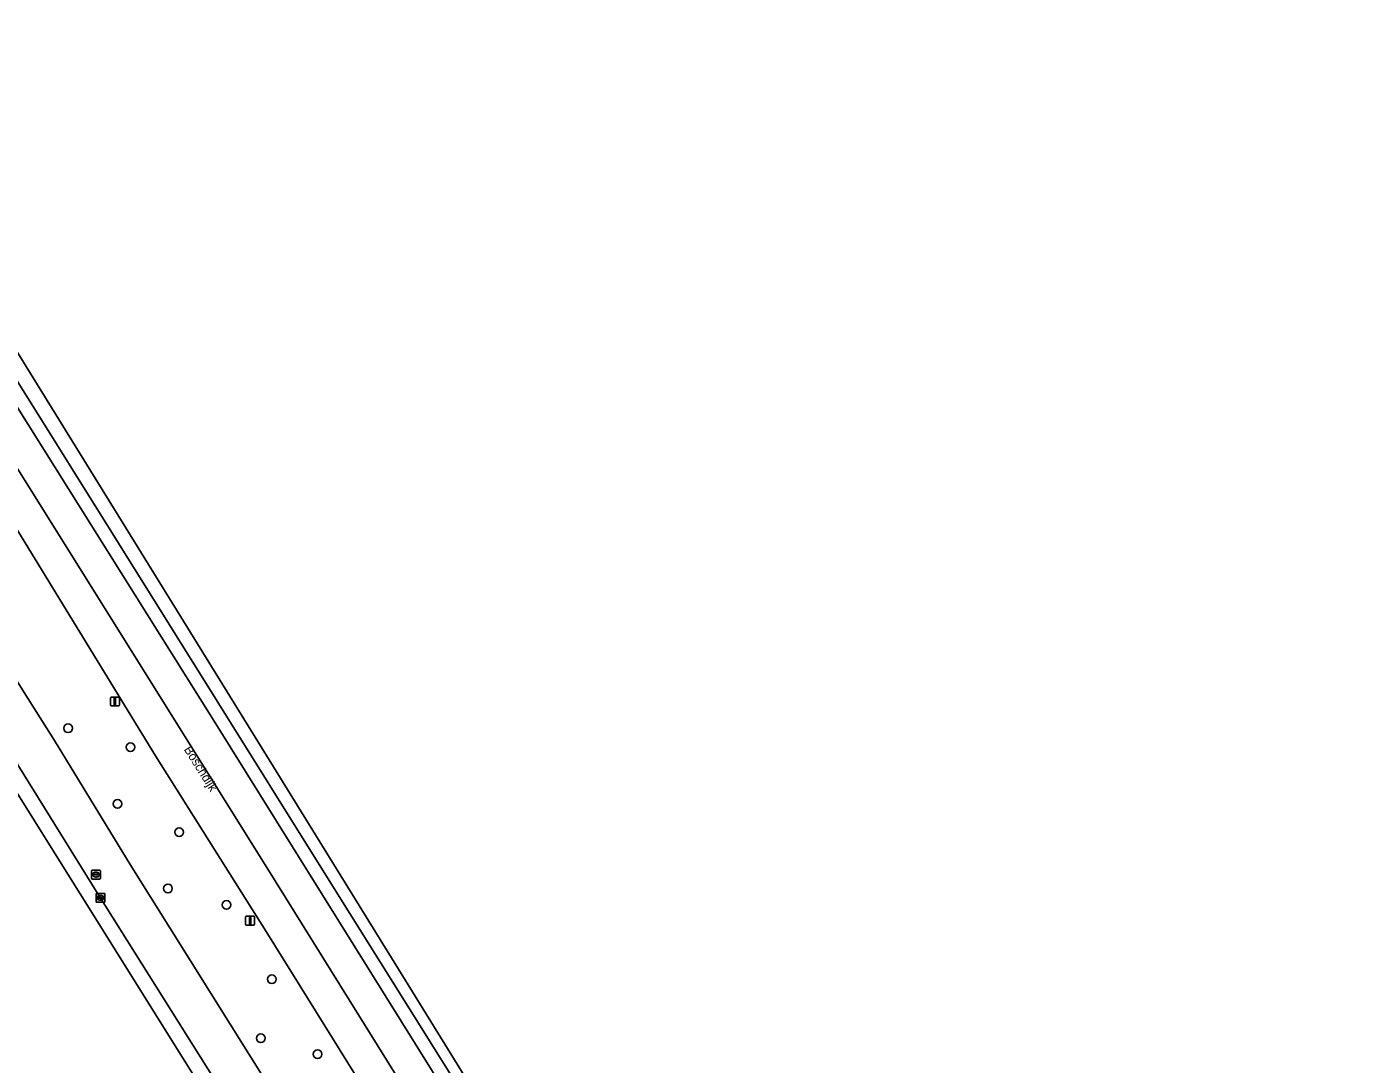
# Model space of a CAD drawing. Extents: x 158132 to 159664, y 385256 to 387218.
# Drawn here: x 159436.4 to 159587.3, y 386173.3 to 386290 of the extents above; entities that cross this region are included whole.
import ezdxf

# ---------------------------------------------------------------- set-up
doc = ezdxf.new("R2010")
doc.units = 0
for name, color, linetype in [('IMGEO_Berm_groen', 7, 'Continuous'), ('IMGEO_Berm_open', 7, 'Continuous'), ('IMGEO_Boom', 7, 'Continuous'), ('IMGEO_Kolk', 7, 'Continuous'), ('IMGEO_Lichtmast', 7, 'Continuous'), ('IMGEO_Loofbos', 7, 'Continuous'), ('IMGEO_Openbare_ruimte_label', 7, 'Continuous'), ('IMGEO_Rijbaan_lokaal_open', 7, 'Continuous'), ('IMGEO_Rijbaan_regionaal_gesloten', 7, 'Continuous'), ('IMGEO_Rioolput', 7, 'Continuous'), ('IMGEO_Voetpad_open', 7, 'Continuous')]:
    doc.layers.add(name, color=color, linetype=linetype)

msp = doc.modelspace()

# ---------------------------------------------------------------- linework, layer by layer
at = {"layer": 'IMGEO_Berm_groen'}
for points in [[(159414.26, 386250), (159436.59, 386214.4), (159439.54, 386209.69), (159448.05, 386195.73), (159475.22, 386152.38), (159491.48, 386126.22), (159502.05, 386109.41), (159508, 386099.84), (159516.81, 386085.74), (159529, 386066.43), (159540.85, 386047.51), (159556.31, 386022.84), (159559.61, 386017.48), (159563.84, 386011.73), (159569.52, 386004.79), (159575.2, 385998.55), (159579.93, 385993.03)], [(159587.29, 385989.43), (159582.27, 385997.49), (159580.65, 386000.22), (159576.14, 386007.18), (159545.8, 386056.24), (159529.01, 386083.07), (159517.3, 386101.88), (159503.23, 386124.33), (159496.38, 386135.29), (159490.64, 386144.47), (159476.21, 386167.57), (159463.53, 386187.91), (159450.9, 386207.96), (159427.26, 386246.56)]]:
    msp.add_lwpolyline(points, dxfattribs=at)
at = {"layer": 'IMGEO_Berm_open'}
msp.add_lwpolyline([(159435.45, 386250), (159412.25, 386287.13), (159383.7, 386332.81), (159358.7, 386372.92), (159351.36, 386384.68), (159342.02, 386399.64), (159340.68, 386398.8), (159350.35, 386383.31), (159351.38, 386381.66), (159384.22, 386329.19), (159418.21, 386274.6), (159433.62, 386250), (159457.5, 386211.88), (159499.59, 386144.35), (159500, 386143.69), (159502.82, 386139.09), (159504.21, 386139.91), (159500.71, 386145.54), (159500, 386146.68), (159469.32, 386195.75)], close=True, dxfattribs=at)
at = {"layer": 'IMGEO_Boom'}
for centre in [(159441.06, 386211.08), (159448.1, 386208.95), (159446.62, 386202.57), (159453.56, 386199.39), (159452.31, 386193.04), (159458.89, 386191.2), (159464, 386182.82), (159462.75, 386176.18), (159469.15, 386174.4)]:
    msp.add_circle(centre, 0.489, dxfattribs=at)
at = {"layer": 'IMGEO_Kolk'}
for p, q in [((159444.21, 386191.56), (159444.21, 386192.42)), ((159444.28, 386192.49), (159445.14, 386192.49)), ((159445.14, 386191.49), (159444.28, 386191.49)), ((159444.47, 386191.98), (159444.47, 386192)), ((159444.51, 386192.03), (159444.91, 386192.03)), ((159444.91, 386191.95), (159444.51, 386191.95)), ((159444.72, 386191.71), (159444.69, 386191.71)), ((159444.7, 386192.27), (159444.72, 386192.27)), ((159444.95, 386192), (159444.95, 386191.98)), ((159445.21, 386192.42), (159445.21, 386191.56))]:
    msp.add_line(p, q, dxfattribs=at)
for points in [[(159444.21, 386191.56), (159444.21, 386192.42)], [(159444.28, 386192.49), (159445.14, 386192.49)], [(159445.14, 386191.49), (159444.28, 386191.49)], [(159445.21, 386192.42), (159445.21, 386191.56)]]:
    msp.add_lwpolyline(points, dxfattribs=at)
for centre, radius, start, end in [((159444.29, 386192.41), 0.0765, 91.552, 178.448), ((159444.29, 386192.41), 0.0765, 91.552, 178.448), ((159444.29, 386191.57), 0.0765, 181.552, 268.448), ((159444.29, 386191.57), 0.0765, 181.552, 268.448), ((159444.51, 386191.99), 0.0403, 85.8775, 175.7526), ((159444.5, 386191.98), 0.0366, 178.938, 274.7102), ((159444.91, 386191.99), 0.0386, 1.7309, 96.639), ((159444.91, 386191.99), 0.043, 264.8664, 352.4533), ((159445.13, 386192.41), 0.0765, 1.552, 88.448), ((159445.13, 386192.41), 0.0765, 1.552, 88.448), ((159445.13, 386191.57), 0.0765, 271.552, 358.448), ((159445.13, 386191.57), 0.0765, 271.552, 358.448)]:
    msp.add_arc(centre, radius, start, end, dxfattribs=at)
for centre, major_axis, ratio, start_param, end_param in [((159444.7, 386191.99), (-0.387, 0.002), 0.722429, 4.712389, 7.853982), ((159444.72, 386191.99), (-0.39, 0.002), 0.717154, 1.570796, 4.712389)]:
    msp.add_ellipse(centre, major_axis=major_axis, ratio=ratio, start_param=start_param, end_param=end_param, dxfattribs=at)
at = {"layer": 'IMGEO_Lichtmast'}
for p, q in [((159445.85, 386213.7), (159445.85, 386214.49)), ((159445.85, 386214.49), (159445.85, 386213.7)), ((159445.95, 386214.59), (159446.74, 386214.59)), ((159446.74, 386214.59), (159445.95, 386214.59)), ((159446.84, 386214.49), (159446.84, 386213.7)), ((159446.84, 386213.7), (159446.84, 386214.49)), ((159446.74, 386213.6), (159445.95, 386213.6)), ((159445.95, 386213.6), (159446.74, 386213.6)), ((159461.05, 386189.01), (159461.05, 386189.81)), ((159461.05, 386189.81), (159461.05, 386189.01)), ((159461.15, 386189.91), (159461.94, 386189.91)), ((159461.94, 386189.91), (159461.15, 386189.91)), ((159462.04, 386189.81), (159462.04, 386189.01)), ((159462.04, 386189.01), (159462.04, 386189.81)), ((159461.94, 386188.91), (159461.15, 386188.91)), ((159461.15, 386188.91), (159461.94, 386188.91))]:
    msp.add_line(p, q, dxfattribs=at)
for points in [[(159446.27, 386214.47), (159446.42, 386214.47), (159446.42, 386213.72), (159446.27, 386213.72), (159446.27, 386214.47)], [(159461.47, 386189.78), (159461.62, 386189.78), (159461.62, 386189.03), (159461.47, 386189.03), (159461.47, 386189.78)]]:
    msp.add_lwpolyline(points, dxfattribs=at)
for centre, start, end in [((159445.95, 386214.49), 90, 180), ((159445.95, 386214.49), 90, 180), ((159446.74, 386214.49), 0, 90), ((159446.74, 386214.49), 360, 90), ((159445.95, 386213.7), 180, 270), ((159445.95, 386213.7), 180, 270), ((159446.74, 386213.7), 270, 0), ((159446.74, 386213.7), 270, 0), ((159461.15, 386189.81), 90, 180), ((159461.15, 386189.81), 90, 180), ((159461.94, 386189.81), 0, 90), ((159461.94, 386189.81), 360, 90), ((159461.15, 386189.01), 180, 270), ((159461.15, 386189.01), 180, 270), ((159461.94, 386189.01), 270, 0), ((159461.94, 386189.01), 270, 0)]:
    msp.add_arc(centre, 0.1, start, end, dxfattribs=at)
at = {"layer": 'IMGEO_Loofbos'}
msp.add_lwpolyline([(159500, 386100.31), (159430.86, 386210.85), (159406.37, 386250), (159377.74, 386296.22), (159335.56, 386363.38), (159320.93, 386386.67), (159299.26, 386421.42), (159282.86, 386447.72), (159281.62, 386449.7), (159261.29, 386482.19), (159255.64, 386491.24), (159253.15, 386495.23), (159250.17, 386500), (159194.12, 386589.79)], dxfattribs=at)
at = {"layer": 'IMGEO_Rijbaan_lokaal_open'}
for points in [[(159579.93, 385993.03), (159575.2, 385998.55), (159569.52, 386004.79), (159563.84, 386011.73), (159559.61, 386017.48), (159556.31, 386022.84), (159540.85, 386047.51), (159529, 386066.43), (159516.81, 386085.74), (159508, 386099.84), (159502.05, 386109.41), (159491.48, 386126.22), (159475.22, 386152.38), (159448.05, 386195.73), (159439.54, 386209.69), (159436.59, 386214.4), (159414.26, 386250), (159392.53, 386284.71)], [(159432.37, 386211.79), (159444.43, 386192.43), (159470.65, 386150.71), (159500, 386103.58), (159501.39, 386101.34), (159511.65, 386084.93), (159524.94, 386063.72), (159539.09, 386041.1), (159548.31, 386026.23), (159559.49, 386008.45), (159564.05, 386001.43), (159565.01, 386000.35), (159565.95, 385999.29), (159579.02, 385986.46)]]:
    msp.add_lwpolyline(points, dxfattribs=at)
at = {"layer": 'IMGEO_Rijbaan_regionaal_gesloten'}
for points in [[(159505.13, 386140.45), (159429.51, 386262.81), (159352.24, 386387.34), (159343.88, 386400.8), (159343.88, 386400.8), (159342.02, 386399.64), (159351.36, 386384.68), (159358.7, 386372.92), (159383.7, 386332.81), (159412.25, 386287.13), (159435.45, 386250), (159469.32, 386195.75), (159500, 386146.68), (159500.71, 386145.54), (159504.21, 386139.91), (159505.13, 386140.45)], [(159340.68, 386398.8), (159337.59, 386396.88), (159348.02, 386380.17), (159376.24, 386334.94), (159464.48, 386193.71), (159499.65, 386137.22), (159502.82, 386139.09), (159500, 386143.69), (159499.59, 386144.35), (159457.5, 386211.88), (159433.62, 386250), (159418.21, 386274.6), (159384.22, 386329.19), (159351.38, 386381.66), (159350.35, 386383.31)], [(159337.59, 386396.88), (159334.62, 386395.01), (159345.73, 386377.33), (159387.21, 386310.53), (159405.9, 386280.49), (159425.1, 386250), (159427.26, 386246.56), (159450.9, 386207.96), (159463.53, 386187.91), (159476.21, 386167.57), (159490.64, 386144.47), (159496.38, 386135.29), (159499.65, 386137.22), (159464.48, 386193.71), (159376.24, 386334.94), (159348.02, 386380.17)]]:
    msp.add_lwpolyline(points, close=True, dxfattribs=at)
at = {"layer": 'IMGEO_Rioolput'}
for p, q in [((159443.7, 386194.18), (159443.7, 386195.04)), ((159443.78, 386195.11), (159444.63, 386195.11)), ((159443.96, 386194.6), (159443.96, 386194.62)), ((159444, 386194.65), (159444.4, 386194.65)), ((159444.4, 386194.57), (159444, 386194.57)), ((159444.19, 386194.89), (159444.21, 386194.89)), ((159444.44, 386194.62), (159444.44, 386194.6)), ((159444.7, 386195.04), (159444.7, 386194.18)), ((159444.63, 386194.11), (159443.78, 386194.11)), ((159444.21, 386194.33), (159444.19, 386194.33))]:
    msp.add_line(p, q, dxfattribs=at)
for points in [[(159443.7, 386194.18), (159443.7, 386195.04)], [(159443.78, 386195.11), (159444.63, 386195.11)], [(159444.7, 386195.04), (159444.7, 386194.18)], [(159444.63, 386194.11), (159443.78, 386194.11)]]:
    msp.add_lwpolyline(points, dxfattribs=at)
for centre, radius, start, end in [((159443.78, 386195.03), 0.0765, 91.552, 178.448), ((159443.78, 386195.03), 0.0765, 91.552, 178.448), ((159444, 386194.61), 0.0403, 85.8775, 175.7526), ((159444, 386194.6), 0.0366, 178.938, 274.7102), ((159444.41, 386194.61), 0.0386, 1.7309, 96.639), ((159444.4, 386194.61), 0.043, 264.8664, 352.4533), ((159444.63, 386195.03), 0.0765, 1.552, 88.448), ((159444.63, 386195.03), 0.0765, 1.552, 88.448), ((159443.78, 386194.18), 0.0765, 181.552, 268.448), ((159443.78, 386194.18), 0.0765, 181.552, 268.448), ((159444.63, 386194.18), 0.0765, 271.552, 358.448), ((159444.63, 386194.18), 0.0765, 271.552, 358.448)]:
    msp.add_arc(centre, radius, start, end, dxfattribs=at)
for centre, major_axis, ratio, start_param, end_param in [((159444.19, 386194.61), (-0.387, 0.002), 0.722429, 4.712389, 7.853982), ((159444.21, 386194.61), (-0.39, 0.002), 0.717154, 1.570796, 4.712389)]:
    msp.add_ellipse(centre, major_axis=major_axis, ratio=ratio, start_param=start_param, end_param=end_param, dxfattribs=at)
at = {"layer": 'IMGEO_Voetpad_open'}
for points in [[(159342.27, 386356.54), (159336.87, 386365.14), (159318.51, 386394.36), (159300.96, 386422.44), (159295.37, 386431.39), (159272.54, 386467.97), (159257.46, 386492.38), (159255.64, 386491.24), (159261.29, 386482.19), (159281.62, 386449.7), (159282.86, 386447.72), (159299.26, 386421.42), (159320.93, 386386.67), (159335.56, 386363.38), (159377.74, 386296.22), (159406.37, 386250), (159430.86, 386210.85), (159500, 386100.31), (159562.61, 386000.29), (159562.79, 386000), (159565.37, 385995.91), (159566.44, 385994.98), (159567.43, 385994.12), (159577.44, 385985.43)], [(159579.02, 385986.46), (159565.95, 385999.29), (159565.01, 386000.35), (159564.05, 386001.43), (159559.49, 386008.45), (159548.31, 386026.23), (159539.09, 386041.1), (159524.94, 386063.72), (159511.65, 386084.93), (159501.39, 386101.34), (159500, 386103.58), (159470.65, 386150.71), (159444.43, 386192.43), (159432.37, 386211.79), (159416.04, 386237.98), (159408.52, 386250), (159377.54, 386299.63), (159368.42, 386314.26), (159342.27, 386356.54)]]:
    msp.add_lwpolyline(points, dxfattribs=at)

# ---------------------------------------------------------------- texts
at = {"layer": 'IMGEO_Openbare_ruimte_label'}
msp.add_text('Boschdijk', height=1, rotation=302.1329, dxfattribs=at).set_placement((159454.06, 386208.7))

doc.saveas('drawing.dxf')
